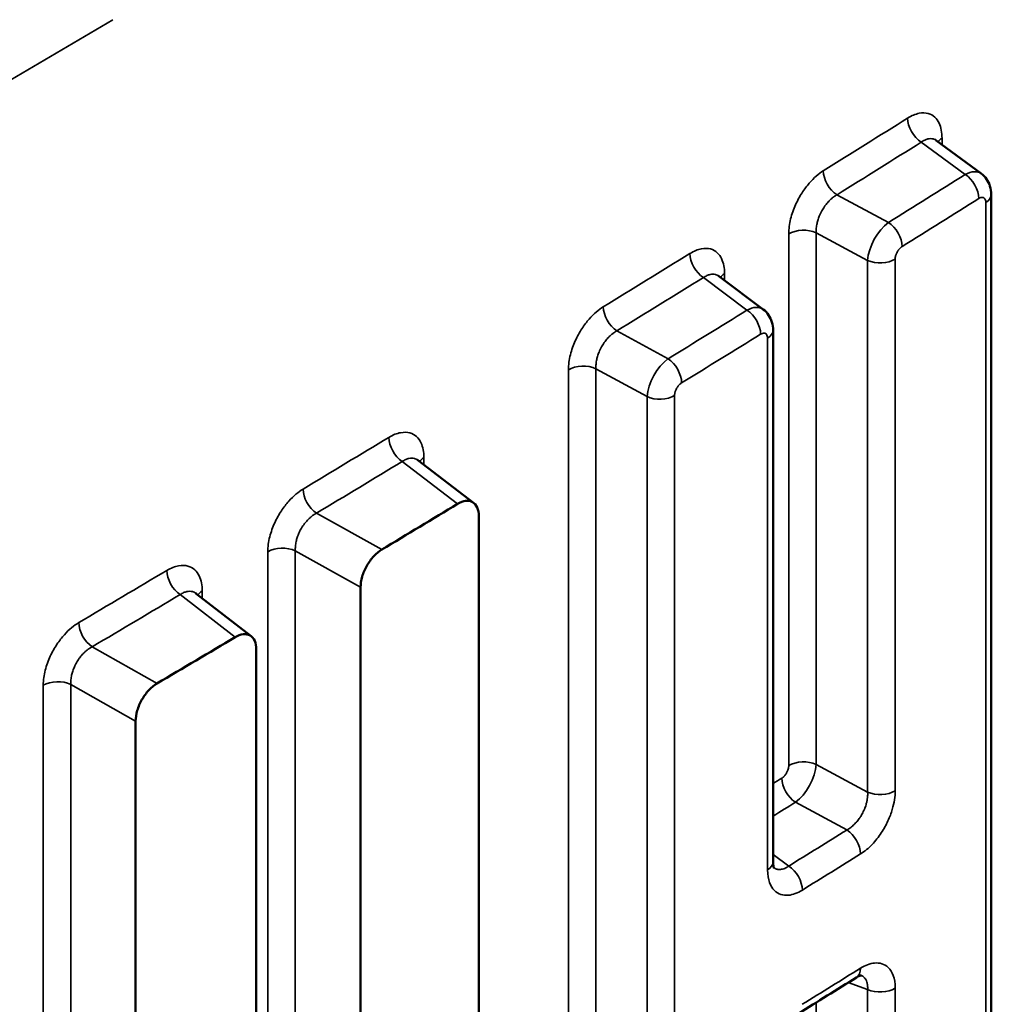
# Model space of a CAD drawing. Header units: millimetres. Extents: x 38 to 2514, y 38 to 1622.
# Tile 290 of 310: x 1751.39 to 1756.2, y 1263.14 to 1267.96. Entities that reach past the tile are written whole.
import ezdxf

# ---------------------------------------------------------------- set-up
doc = ezdxf.new("R2010")
doc.units = ezdxf.units.MM
doc.header["$LTSCALE"] = 7.692308
doc.layers.add('Visible (ISO)', color=7, linetype='Continuous', lineweight=50)
doc.layers.add('Visible Narrow (ISO)', color=7, linetype='Continuous', lineweight=35)

msp = doc.modelspace()

# ---------------------------------------------------------------- linework, layer by layer
at = {"layer": 'Visible (ISO)'}
for p, q in [((1756.0881, 1267.2035), (1755.8685, 1267.3656)), ((1756.1372, 1260.936), (1756.1372, 1267.1014)), ((1755.0218, 1266.5395), (1754.8041, 1266.7025)), ((1755.0702, 1263.8383), (1755.0702, 1266.4378)), ((1754.0739, 1266.2947), (1754.0738, 1266.2947)), ((1753.6057, 1265.5939), (1753.3324, 1265.8027)), ((1753.6308, 1265.5292), (1753.6308, 1260.171)), ((1753.0527, 1262.5717), (1753.0527, 1265.1811)), ((1752.5179, 1264.9412), (1752.247, 1265.1513)), ((1752.5428, 1264.8767), (1752.5428, 1262.2671)), ((1751.9525, 1259.1686), (1751.9525, 1264.5267))]:
    msp.add_line(p, q, dxfattribs=at)
for centre, major_axis, ratio, start_param, end_param in [((1609.7256, 1359.202), (199.1002, -15.9356), 0.624931, 5.557532, 5.560271), ((1755.4247, 1263.3579), (0.0528, -0.0849), 0.598033, 6.283185, 6.283517)]:
    msp.add_ellipse(centre, major_axis=major_axis, ratio=ratio, start_param=start_param, end_param=end_param, dxfattribs=at)
for points in [[(1769.441, 1269.6104), (1765.1883, 1265.2395), (1760.6618, 1260.5962), (1756.0049, 1255.7676)], [(1753.1563, 1265.3653), (1753.2802, 1265.4397), (1753.4039, 1265.5142), (1753.5275, 1265.5888)], [(1755.4774, 1263.2729), (1755.3827, 1263.214), (1755.2878, 1263.1552), (1755.1928, 1263.0964)]]:
    msp.add_open_spline(points, degree=3, dxfattribs=at)
for points, knots in [([(1755.8649, 1267.369), (1755.8649, 1267.369), (1755.8656, 1267.3681), (1755.8673, 1267.3665), (1755.8679, 1267.366), (1755.8686, 1267.3655)], [0.009548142, 0.009548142, 0.009548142, 0.009548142, 0.012762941, 0.012762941, 0.014020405, 0.014020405, 0.014020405, 0.014020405]), ([(1756.0881, 1267.2035), (1756.0983, 1267.1959), (1756.1074, 1267.1866), (1756.1218, 1267.1658), (1756.1274, 1267.1542), (1756.1352, 1267.129), (1756.1372, 1267.1152), (1756.1372, 1267.1014)], [0.00000105, 0.00000105, 0.00000105, 0.00000105, 0.00388591, 0.00388591, 0.00776243, 0.00776243, 0.01201045, 0.01201045, 0.01201045, 0.01201045]), ([(1754.8008, 1266.7057), (1754.8008, 1266.7057), (1754.8015, 1266.7048), (1754.8031, 1266.7033), (1754.8036, 1266.7029), (1754.8041, 1266.7025)], [0.009593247, 0.009593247, 0.009593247, 0.009593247, 0.012813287, 0.012813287, 0.013886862, 0.013886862, 0.013886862, 0.013886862]), ([(1755.0218, 1266.5395), (1755.0319, 1266.5318), (1755.041, 1266.5224), (1755.0553, 1266.5015), (1755.0608, 1266.4898), (1755.0684, 1266.4649), (1755.0702, 1266.4513), (1755.0702, 1266.4378)], [0, 0, 0, 0, 0.00389668, 0.00389668, 0.0077822, 0.0077822, 0.01193123, 0.01193123, 0.01193123, 0.01193123]), ([(1753.3297, 1265.8054), (1753.3297, 1265.8054), (1753.3303, 1265.8046), (1753.3318, 1265.8033), (1753.3321, 1265.803), (1753.3325, 1265.8027)], [0.0096631, 0.0096631, 0.0096631, 0.0096631, 0.01288849, 0.01288849, 0.013704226, 0.013704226, 0.013704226, 0.013704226]), ([(1753.6308, 1265.5292), (1753.6308, 1265.5446), (1753.6282, 1265.5595), (1753.6176, 1265.5833), (1753.6096, 1265.5922), (1753.5911, 1265.6027), (1753.5794, 1265.605), (1753.554, 1265.6018), (1753.5403, 1265.5966), (1753.5275, 1265.5888)], [0.04537374, 0.04537374, 0.04537374, 0.04537374, 0.05103297, 0.05103297, 0.05669223, 0.05669223, 0.06235145, 0.06235145, 0.06790249, 0.06790249, 0.06790249, 0.06790249]), ([(1753.1563, 1265.3653), (1753.1434, 1265.3576), (1753.1298, 1265.3464), (1753.1043, 1265.3189), (1753.0926, 1265.3025), (1753.074, 1265.2697), (1753.0659, 1265.2511), (1753.0553, 1265.2145), (1753.0527, 1265.1965), (1753.0527, 1265.1811)], [0.06822331, 0.06822331, 0.06822331, 0.06822331, 0.07376835, 0.07376835, 0.07942763, 0.07942763, 0.08508682, 0.08508682, 0.09074601, 0.09074601, 0.09074601, 0.09074601]), ([(1752.2446, 1265.1537), (1752.2446, 1265.1537), (1752.2452, 1265.1528), (1752.2466, 1265.1517), (1752.2468, 1265.1515), (1752.247, 1265.1513)], [0.009720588, 0.009720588, 0.009720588, 0.009720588, 0.012948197, 0.012948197, 0.013570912, 0.013570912, 0.013570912, 0.013570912]), ([(1752.5428, 1264.8767), (1752.5428, 1264.8921), (1752.5402, 1264.9069), (1752.5295, 1264.9308), (1752.5214, 1264.9397), (1752.5028, 1264.9503), (1752.491, 1264.9527), (1752.4654, 1264.9496), (1752.4516, 1264.9444), (1752.4387, 1264.9367)], [0.04537374, 0.04537374, 0.04537374, 0.04537374, 0.05103297, 0.05103297, 0.05669223, 0.05669223, 0.06235145, 0.06235145, 0.06790256, 0.06790256, 0.06790256, 0.06790256]), ([(1752.057, 1264.7104), (1752.044, 1264.7028), (1752.0302, 1264.6917), (1752.0046, 1264.6643), (1751.9927, 1264.648), (1751.974, 1264.6152), (1751.9659, 1264.5967), (1751.9551, 1264.5601), (1751.9525, 1264.5421), (1751.9525, 1264.5267)], [0.06822331, 0.06822331, 0.06822331, 0.06822331, 0.07376829, 0.07376829, 0.07942752, 0.07942752, 0.08508676, 0.08508676, 0.09074601, 0.09074601, 0.09074601, 0.09074601]), ([(1755.0702, 1263.8383), (1755.0702, 1263.8286), (1755.0713, 1263.8206), (1755.0737, 1263.8105), (1755.0749, 1263.808), (1755.0754, 1263.8072), (1755.0754, 1263.8071), (1755.0754, 1263.8071)], [0, 0, 0, 0, 0.004543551, 0.004543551, 0.008704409, 0.008704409, 0.009595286, 0.009595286, 0.009595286, 0.009595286]), ([(1755.5029, 1263.2836), (1755.5029, 1263.2836), (1755.5028, 1263.2836), (1755.5019, 1263.2836), (1755.5001, 1263.2833), (1755.4933, 1263.2812), (1755.4873, 1263.2787), (1755.4794, 1263.2741), (1755.4785, 1263.2735), (1755.4775, 1263.2729)], [0.004367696, 0.004367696, 0.004367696, 0.004367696, 0.005398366, 0.005398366, 0.008490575, 0.008490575, 0.012702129, 0.012702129, 0.013287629, 0.013287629, 0.013287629, 0.013287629])]:
    msp.add_open_spline(points, degree=3, knots=knots, dxfattribs=at)
at = {"layer": 'Visible Narrow (ISO)'}
for p, q in [((1756.0098, 1267.1988), (1755.795, 1267.3573)), ((1755.8965, 1267.3449), (1755.8965, 1267.3768)), ((1755.6344, 1266.9641), (1755.3828, 1267.0997)), ((1756.1107, 1260.8968), (1756.1107, 1267.0623)), ((1755.5327, 1266.7789), (1755.2812, 1266.9145)), ((1755.2812, 1266.9145), (1755.2812, 1264.3151)), ((1755.1466, 1266.9082), (1755.1466, 1264.3088)), ((1755.5327, 1266.7789), (1755.5327, 1264.1795)), ((1755.6674, 1266.7852), (1755.6674, 1264.1858)), ((1754.9425, 1266.5354), (1754.7296, 1266.6949)), ((1754.8329, 1266.6809), (1754.8329, 1266.7139)), ((1754.5563, 1266.2978), (1754.3063, 1266.4345)), ((1755.0432, 1263.7988), (1755.0432, 1266.3984)), ((1754.0691, 1266.2441), (1754.0691, 1260.0333)), ((1754.4538, 1266.113), (1754.2038, 1266.2497)), ((1754.2038, 1266.2497), (1754.2038, 1260.0389)), ((1754.4538, 1266.113), (1754.4538, 1259.9476)), ((1754.5886, 1266.1187), (1754.5886, 1259.9533)), ((1753.3626, 1265.7797), (1753.3626, 1265.8143)), ((1753.5275, 1265.5888), (1753.2566, 1265.7959)), ((1753.1563, 1265.3653), (1752.8372, 1265.5433)), ((1752.5987, 1265.3543), (1752.5987, 1262.7449)), ((1752.7335, 1265.3592), (1752.7335, 1262.7498)), ((1753.0527, 1265.1811), (1752.7335, 1265.3592)), ((1752.4387, 1264.9367), (1752.1702, 1265.145)), ((1752.2781, 1265.1272), (1752.2781, 1265.1629)), ((1752.057, 1264.7104), (1751.7399, 1264.8899)), ((1751.5005, 1264.702), (1751.5005, 1259.3147)), ((1751.9525, 1264.5267), (1751.6354, 1264.7063)), ((1751.6354, 1264.7063), (1751.6354, 1259.319)), ((1755.2812, 1264.3151), (1755.5327, 1264.1795)), ((1755.1795, 1264.1299), (1755.4311, 1263.9943)), ((1755.0702, 1263.8751), (1755.1466, 1263.8179)), ((1755.4379, 1263.2483), (1755.5327, 1263.2143)), ((1755.5327, 1263.2143), (1755.5327, 1260.6135)), ((1755.6674, 1263.2206), (1755.6674, 1260.6198)), ((1755.2812, 1263.1512), (1755.2812, 1260.7037))]:
    msp.add_line(p, q, dxfattribs=at)
for centre, major_axis, ratio, start_param, end_param in [((1608.8132, 1354.4696), (-199.6096, 6.119), 0.59707, 2.3615, 2.386886), ((1608.6371, 1348.563), (-200, 0.0003), 0.577349, 2.343509, 2.368881), ((1608.6371, 1345.714), (-200, 0.0003), 0.577349, 2.394098, 2.397133), ((1755.8014, 1267.4353), (0.0531, -0.0847), 0.600302, 3.905892, 5.389023), ((1609.7447, 1359.2243), (-198.6721, 16.2866), 0.623571, 2.443273, 2.44632), ((1755.9701, 1267.3378), (-0.1, 0), 0.57735, 5.53997, 5.903548), ((1755.3892, 1267.1777), (0.0529, -0.0849), 0.598774, 3.907052, 5.390801), ((1756.0033, 1267.0799), (0.083, 0.1248), 0.552415, 6.25619, 7.100238), ((1609.7591, 1359.2152), (-198.97, 16.311), 0.623571, 2.443411, 2.446182), ((1756.0034, 1267.1209), (-0.0531, 0.0847), 0.600233, 3.905218, 5.389104), ((1608.6371, 1345.5286), (-200.5, 0.0003), 0.577349, 2.394236, 2.396996), ((1756.0372, 1267.1014), (0.1, 0), 0.577351, 5.538836, 6.283204), ((1755.6281, 1266.8455), (-0.071, -0.132), 0.485474, 3.913092, 5.477476), ((1755.628, 1266.8862), (-0.0529, 0.0849), 0.598843, 3.907398, 5.390721), ((1755.2198, 1266.8689), (0.1, 0), 0.57735, 0.909781, 2.392853), ((1608.6371, 1345.714), (-200, 0.0003), 0.577349, 2.386218, 2.389308), ((1754.7359, 1266.7728), (0.0525, -0.0851), 0.595952, 3.910114, 5.393233), ((1755.5941, 1266.8245), (-0.1, 0), 0.57735, 0.909781, 2.393986), ((1609.7365, 1359.2193), (-198.6814, 16.1737), 0.62398, 2.435068, 2.43817), ((1754.906, 1266.6745), (-0.1, 0), 0.57735, 5.532144, 5.905654), ((1754.3127, 1266.5124), (0.0523, -0.0852), 0.594381, 3.911261, 5.395017), ((1609.7509, 1359.2101), (-198.9792, 16.198), 0.62398, 2.435206, 2.438032), ((1754.936, 1266.4165), (0.0839, 0.1243), 0.556832, 6.255877, 7.104516), ((1754.9362, 1266.4575), (-0.0525, 0.0851), 0.595882, 3.909414, 5.393312), ((1754.9702, 1266.4378), (0.1, 0), 0.577351, 5.531011, 6.283204), ((1608.6371, 1345.5286), (-200.5, 0.0003), 0.577349, 2.386355, 2.389171), ((1754.5501, 1266.1791), (-0.0718, -0.1316), 0.490412, 3.916605, 5.480989), ((1754.55, 1266.2199), (-0.0523, 0.0852), 0.594451, 3.911621, 5.394937), ((1754.1418, 1266.2044), (0.1, 0), 0.57735, 0.9019, 2.384972), ((1754.5158, 1266.1583), (-0.1, 0), 0.57735, 0.9019, 2.386105), ((1608.6371, 1345.714), (-200, 0.0003), 0.577349, 2.375567, 2.378596), ((1753.2629, 1265.8737), (0.0517, -0.0856), 0.589944, 3.915764, 5.398897), ((1753.4349, 1265.7744), (-0.1, 0), 0.57735, 5.521432, 5.908618), ((1609.7254, 1359.2126), (-198.6939, 16.0193), 0.624529, 2.423973, 2.427013), ((1752.8435, 1265.6212), (0.0515, -0.0857), 0.588386, 3.916862, 5.40061), ((1752.6707, 1265.3143), (0.1, 0), 0.57735, 0.89125, 2.374322), ((1608.6371, 1345.714), (-200, 0.0003), 0.577349, 2.367689, 2.370771), ((1752.1764, 1265.2229), (0.0511, -0.0859), 0.585508, 3.919834, 5.402955), ((1609.7171, 1359.2077), (-198.7031, 15.9038), 0.624931, 2.415762, 2.418855), ((1752.3499, 1265.1228), (-0.1, 0), 0.57735, 5.513608, 5.910844), ((1751.7461, 1264.9678), (0.0509, -0.0861), 0.583908, 3.920918, 5.404672), ((1751.5719, 1264.6616), (0.1, 0), 0.57735, 0.883372, 2.366444), ((1755.2198, 1264.2695), (0.1, 0), 0.57735, 0.909781, 2.392853), ((1755.1857, 1264.2486), (-0.0711, -0.132), 0.485829, 0.771926, 2.336053), ((1608.6371, 1342.8705), (-200, 0.0003), 0.577349, 2.392293, 2.392605), ((1755.1859, 1264.2078), (0.0528, -0.0849), 0.597857, 3.908158, 5.391528), ((1755.5941, 1264.2251), (-0.1, 0), 0.57735, 0.909781, 2.393986), ((1579.7313, 1375.4465), (228.9675, -39.6661), 0.608259, 5.6831, 5.683833), ((1529.2657, 1407.5173), (278.9898, -78.1099), 0.573248, 5.797836, 5.799513), ((1755.4247, 1263.9164), (-0.0528, 0.0849), 0.597928, 3.907725, 5.391446), ((1754.9702, 1263.8383), (0.1, 0), 0.57735, 5.531011, 6.283185), ((1608.6371, 1342.6851), (-200.5, 0.0003), 0.577349, 2.390662, 2.392745), ((1755.1403, 1263.74), (-0.0526, 0.085), 0.596874, 3.909234, 5.392657), ((1608.6371, 1342.1267), (200.5, -0.0003), 0.577349, 5.532254, 5.534337), ((1755.4247, 1263.3579), (0.0528, -0.0849), 0.598033, 0.000332, 0.766311), ((1755.5941, 1263.2599), (-0.1, 0), 0.57735, 0.909781, 2.393986)]:
    msp.add_ellipse(centre, major_axis=major_axis, ratio=ratio, start_param=start_param, end_param=end_param, dxfattribs=at)
for points, knots in [([(1756.0152, 1255.95), (1756.4445, 1256.3946), (1756.8685, 1256.8333), (1757.2867, 1257.2656), (1757.7107, 1257.7039), (1758.1287, 1258.1357), (1758.5401, 1258.5603), (1758.9077, 1258.9399), (1759.2702, 1259.3138), (1759.627, 1259.6817), (1759.9031, 1259.9664), (1760.1758, 1260.2475), (1760.4459, 1260.5257), (1760.7324, 1260.8209), (1761.0158, 1261.1127), (1761.2968, 1261.4019), (1761.5797, 1261.6932), (1761.8603, 1261.9818), (1762.1391, 1262.2687), (1762.4092, 1262.5464), (1762.6776, 1262.8225), (1762.9452, 1263.0976), (1763.2177, 1263.3778), (1763.4893, 1263.657), (1763.7606, 1263.9358), (1763.9989, 1264.1807), (1764.237, 1264.4253), (1764.4753, 1264.6701), (1764.7563, 1264.9588), (1765.0376, 1265.2478), (1765.3201, 1265.5378), (1765.6025, 1265.8279), (1765.886, 1266.1189), (1766.1713, 1266.4118), (1766.5563, 1266.807), (1766.9446, 1267.2056), (1767.3353, 1267.6068), (1767.726, 1268.0079), (1768.1192, 1268.4116), (1768.514, 1268.817), (1768.8402, 1269.1519), (1769.1675, 1269.4881), (1769.4955, 1269.8249)], [0, 0, 0, 0, 0.0856185, 0.0856185, 0.0856185, 0.1724214, 0.1724214, 0.1724214, 0.25, 0.25, 0.25, 0.3100349, 0.3100349, 0.3100349, 0.3737381, 0.3737381, 0.3737381, 0.4378779, 0.4378779, 0.4378779, 0.5, 0.5, 0.5, 0.563297, 0.563297, 0.563297, 0.618891, 0.618891, 0.618891, 0.6844455, 0.6844455, 0.6844455, 0.75, 0.75, 0.75, 0.83846, 0.83846, 0.83846, 0.9269199, 0.9269199, 0.9269199, 1, 1, 1, 1]), ([(1755.8685, 1267.3656), (1755.8662, 1267.3673), (1755.8638, 1267.3688), (1755.8586, 1267.3712), (1755.8559, 1267.3722), (1755.8491, 1267.374), (1755.8447, 1267.3745), (1755.836, 1267.3744), (1755.8316, 1267.3738), (1755.8222, 1267.3715), (1755.817, 1267.3697), (1755.8063, 1267.3646), (1755.8007, 1267.3614), (1755.795, 1267.3573)], [0.5397282, 0.5397282, 0.5397282, 0.5397282, 0.6046878, 0.6046878, 0.6666667, 0.6666667, 0.7552146, 0.7552146, 0.8333333, 0.8333333, 0.9166667, 0.9166667, 1, 1, 1, 1]), ([(1755.3828, 1267.0997), (1755.3777, 1267.0969), (1755.3724, 1267.0935), (1755.3651, 1267.0882), (1755.363, 1267.0867), (1755.3573, 1267.0821), (1755.3537, 1267.079), (1755.3465, 1267.0722), (1755.343, 1267.0686), (1755.3348, 1267.0597), (1755.3302, 1267.0542), (1755.323, 1267.0445), (1755.3203, 1267.0406), (1755.3133, 1267.03), (1755.309, 1267.0228), (1755.3028, 1267.0106), (1755.3006, 1267.006), (1755.2955, 1266.9943), (1755.2928, 1266.9871), (1755.2883, 1266.9732), (1755.2865, 1266.9665), (1755.2835, 1266.9523), (1755.2824, 1266.9447), (1755.281, 1266.9296), (1755.2808, 1266.922), (1755.2812, 1266.9145)], [0, 0, 0, 0, 0.119999, 0.119999, 0.166667, 0.166667, 0.251214, 0.251214, 0.333333, 0.333333, 0.437491, 0.437491, 0.5, 0.5, 0.604669, 0.604669, 0.666667, 0.666667, 0.755382, 0.755382, 0.833333, 0.833333, 0.916669, 0.916669, 1, 1, 1, 1]), ([(1756.1107, 1267.0623), (1756.1107, 1267.0664), (1756.1102, 1267.0699), (1756.1093, 1267.073), (1756.1084, 1267.076), (1756.1071, 1267.0786), (1756.1056, 1267.0806), (1756.1041, 1267.0826), (1756.1023, 1267.0841), (1756.1004, 1267.0851), (1756.0985, 1267.0861), (1756.0964, 1267.0867), (1756.094, 1267.0869), (1756.0917, 1267.0871), (1756.0891, 1267.0868), (1756.0863, 1267.086), (1756.0835, 1267.0852), (1756.0804, 1267.0839), (1756.077, 1267.0817)], [0.0000004, 0.0000004, 0.0000004, 0.0000004, 0.1666667, 0.1666667, 0.1666667, 0.3333333, 0.3333333, 0.3333333, 0.5, 0.5, 0.5, 0.6666667, 0.6666667, 0.6666667, 0.8333333, 0.8333333, 0.8333333, 1, 1, 1, 1]), ([(1755.7013, 1266.847), (1755.6992, 1266.8457), (1755.6972, 1266.8442), (1755.6952, 1266.8425), (1755.694, 1266.8415), (1755.6928, 1266.8404), (1755.6916, 1266.8393), (1755.6894, 1266.8371), (1755.6873, 1266.8347), (1755.6854, 1266.8323), (1755.6847, 1266.8314), (1755.684, 1266.8305), (1755.6834, 1266.8296), (1755.6816, 1266.8273), (1755.6801, 1266.8249), (1755.6787, 1266.8225), (1755.6781, 1266.8215), (1755.6775, 1266.8204), (1755.6769, 1266.8193), (1755.6754, 1266.8166), (1755.6741, 1266.8138), (1755.673, 1266.811), (1755.6727, 1266.8102), (1755.6724, 1266.8094), (1755.6721, 1266.8086), (1755.6711, 1266.806), (1755.6703, 1266.8034), (1755.6696, 1266.8007), (1755.6693, 1266.7996), (1755.669, 1266.7984), (1755.6688, 1266.7973), (1755.6682, 1266.7947), (1755.6678, 1266.792), (1755.6676, 1266.7893), (1755.6675, 1266.788), (1755.6674, 1266.7866), (1755.6674, 1266.7852)], [0.0000003, 0.0000003, 0.0000003, 0.0000003, 0.1025361, 0.1025361, 0.1025361, 0.1666667, 0.1666667, 0.1666667, 0.289236, 0.289236, 0.289236, 0.3333333, 0.3333333, 0.3333333, 0.4488843, 0.4488843, 0.4488843, 0.5, 0.5, 0.5, 0.6307681, 0.6307681, 0.6307681, 0.6666667, 0.6666667, 0.6666667, 0.7841767, 0.7841767, 0.7841767, 0.8333333, 0.8333333, 0.8333333, 0.9439466, 0.9439466, 0.9439466, 1, 1, 1, 1]), ([(1754.8041, 1266.7025), (1754.8017, 1266.7043), (1754.7991, 1266.7059), (1754.7937, 1266.7085), (1754.791, 1266.7095), (1754.7841, 1266.7113), (1754.7797, 1266.7118), (1754.7709, 1266.7117), (1754.7665, 1266.7112), (1754.757, 1266.709), (1754.7518, 1266.7072), (1754.7409, 1266.7021), (1754.7353, 1266.6989), (1754.7296, 1266.6949)], [0.5368218, 0.5368218, 0.5368218, 0.5368218, 0.6046876, 0.6046876, 0.6666667, 0.6666667, 0.7552142, 0.7552142, 0.8333333, 0.8333333, 0.9166667, 0.9166667, 1, 1, 1, 1]), ([(1754.3063, 1266.4345), (1754.3011, 1266.4317), (1754.2958, 1266.4283), (1754.2884, 1266.4231), (1754.2864, 1266.4215), (1754.2806, 1266.417), (1754.277, 1266.4139), (1754.2697, 1266.4072), (1754.2662, 1266.4036), (1754.2579, 1266.3947), (1754.2533, 1266.3892), (1754.246, 1266.3795), (1754.2433, 1266.3757), (1754.2362, 1266.365), (1754.232, 1266.3579), (1754.2257, 1266.3458), (1754.2234, 1266.3411), (1754.2183, 1266.3294), (1754.2156, 1266.3223), (1754.2111, 1266.3084), (1754.2092, 1266.3017), (1754.2062, 1266.2875), (1754.205, 1266.2799), (1754.2036, 1266.2648), (1754.2034, 1266.2572), (1754.2038, 1266.2497)], [0, 0, 0, 0, 0.119999, 0.119999, 0.166667, 0.166667, 0.251214, 0.251214, 0.333333, 0.333333, 0.437491, 0.437491, 0.5, 0.5, 0.604669, 0.604669, 0.666667, 0.666667, 0.755382, 0.755382, 0.833333, 0.833333, 0.916669, 0.916669, 1, 1, 1, 1]), ([(1755.0432, 1266.3984), (1755.0432, 1266.4025), (1755.0427, 1266.4061), (1755.0418, 1266.4091), (1755.0409, 1266.4122), (1755.0396, 1266.4147), (1755.0381, 1266.4168), (1755.0365, 1266.4188), (1755.0348, 1266.4202), (1755.0328, 1266.4213), (1755.0309, 1266.4223), (1755.0287, 1266.4229), (1755.0264, 1266.4231), (1755.024, 1266.4233), (1755.0215, 1266.4231), (1755.0186, 1266.4223), (1755.0157, 1266.4215), (1755.0126, 1266.4201), (1755.0092, 1266.418)], [0.0000004, 0.0000004, 0.0000004, 0.0000004, 0.1666667, 0.1666667, 0.1666667, 0.3333333, 0.3333333, 0.3333333, 0.5, 0.5, 0.5, 0.6666667, 0.6666667, 0.6666667, 0.8333333, 0.8333333, 0.8333333, 1, 1, 1, 1]), ([(1754.6228, 1266.1803), (1754.6206, 1266.179), (1754.6186, 1266.1775), (1754.6166, 1266.1759), (1754.6154, 1266.1748), (1754.6142, 1266.1738), (1754.613, 1266.1726), (1754.6108, 1266.1705), (1754.6087, 1266.1681), (1754.6067, 1266.1657), (1754.606, 1266.1648), (1754.6053, 1266.1639), (1754.6047, 1266.163), (1754.6029, 1266.1607), (1754.6014, 1266.1583), (1754.6, 1266.156), (1754.5993, 1266.1549), (1754.5987, 1266.1538), (1754.5982, 1266.1528), (1754.5967, 1266.15), (1754.5954, 1266.1473), (1754.5942, 1266.1444), (1754.5939, 1266.1436), (1754.5936, 1266.1429), (1754.5933, 1266.1421), (1754.5923, 1266.1395), (1754.5914, 1266.1369), (1754.5907, 1266.1342), (1754.5904, 1266.133), (1754.5902, 1266.1319), (1754.5899, 1266.1307), (1754.5894, 1266.1281), (1754.589, 1266.1255), (1754.5888, 1266.1228), (1754.5887, 1266.1214), (1754.5886, 1266.12), (1754.5886, 1266.1187)], [0.0000003, 0.0000003, 0.0000003, 0.0000003, 0.1025361, 0.1025361, 0.1025361, 0.1666667, 0.1666667, 0.1666667, 0.289236, 0.289236, 0.289236, 0.3333333, 0.3333333, 0.3333333, 0.4488843, 0.4488843, 0.4488843, 0.5, 0.5, 0.5, 0.6307681, 0.6307681, 0.6307681, 0.6666667, 0.6666667, 0.6666667, 0.7841767, 0.7841767, 0.7841767, 0.8333333, 0.8333333, 0.8333333, 0.9439466, 0.9439466, 0.9439466, 1, 1, 1, 1]), ([(1753.3324, 1265.8027), (1753.3299, 1265.8047), (1753.3271, 1265.8064), (1753.3215, 1265.8091), (1753.3188, 1265.8101), (1753.3118, 1265.812), (1753.3074, 1265.8125), (1753.2985, 1265.8125), (1753.294, 1265.812), (1753.2844, 1265.8098), (1753.2791, 1265.808), (1753.2681, 1265.8031), (1753.2624, 1265.7999), (1753.2566, 1265.7959)], [0.5327774, 0.5327774, 0.5327774, 0.5327774, 0.6046879, 0.6046879, 0.6666667, 0.6666667, 0.7552147, 0.7552147, 0.8333333, 0.8333333, 0.9166667, 0.9166667, 1, 1, 1, 1]), ([(1752.8372, 1265.5433), (1752.8319, 1265.5405), (1752.8265, 1265.5372), (1752.8191, 1265.532), (1752.817, 1265.5305), (1752.8112, 1265.526), (1752.8075, 1265.5229), (1752.8002, 1265.5162), (1752.7966, 1265.5126), (1752.7883, 1265.5038), (1752.7836, 1265.4983), (1752.7762, 1265.4887), (1752.7735, 1265.4849), (1752.7663, 1265.4743), (1752.762, 1265.4671), (1752.7556, 1265.4551), (1752.7534, 1265.4504), (1752.7482, 1265.4388), (1752.7454, 1265.4317), (1752.7409, 1265.4178), (1752.739, 1265.4111), (1752.7359, 1265.3969), (1752.7347, 1265.3894), (1752.7333, 1265.3743), (1752.7331, 1265.3667), (1752.7335, 1265.3592)], [0, 0, 0, 0, 0.119999, 0.119999, 0.166667, 0.166667, 0.251214, 0.251214, 0.333333, 0.333333, 0.437491, 0.437491, 0.5, 0.5, 0.604669, 0.604669, 0.666667, 0.666667, 0.755382, 0.755382, 0.833333, 0.833333, 0.916669, 0.916669, 1, 1, 1, 1]), ([(1752.247, 1265.1513), (1752.2444, 1265.1534), (1752.2414, 1265.1552), (1752.2357, 1265.1579), (1752.233, 1265.159), (1752.2259, 1265.1608), (1752.2215, 1265.1614), (1752.2124, 1265.1614), (1752.208, 1265.161), (1752.1982, 1265.1588), (1752.1929, 1265.1571), (1752.1818, 1265.1522), (1752.1761, 1265.149), (1752.1702, 1265.145)], [0.5297695, 0.5297695, 0.5297695, 0.5297695, 0.6046877, 0.6046877, 0.6666667, 0.6666667, 0.7552142, 0.7552142, 0.8333333, 0.8333333, 0.9166667, 0.9166667, 1, 1, 1, 1]), ([(1751.7399, 1264.8899), (1751.7346, 1264.8872), (1751.7292, 1264.8839), (1751.7217, 1264.8787), (1751.7196, 1264.8772), (1751.7137, 1264.8727), (1751.71, 1264.8696), (1751.7026, 1264.863), (1751.699, 1264.8595), (1751.6906, 1264.8507), (1751.6859, 1264.8452), (1751.6784, 1264.8356), (1751.6757, 1264.8318), (1751.6685, 1264.8212), (1751.6642, 1264.8141), (1751.6577, 1264.8021), (1751.6555, 1264.7974), (1751.6502, 1264.7858), (1751.6474, 1264.7787), (1751.6428, 1264.7648), (1751.641, 1264.7582), (1751.6379, 1264.744), (1751.6366, 1264.7365), (1751.6352, 1264.7214), (1751.635, 1264.7138), (1751.6354, 1264.7063)], [0, 0, 0, 0, 0.119999, 0.119999, 0.166667, 0.166667, 0.251214, 0.251214, 0.333333, 0.333333, 0.437491, 0.437491, 0.5, 0.5, 0.604669, 0.604669, 0.666667, 0.666667, 0.755382, 0.755382, 0.833333, 0.833333, 0.916669, 0.916669, 1, 1, 1, 1]), ([(1755.1466, 1264.3088), (1755.1466, 1264.3063), (1755.1464, 1264.3037), (1755.146, 1264.3011), (1755.1458, 1264.2995), (1755.1455, 1264.2979), (1755.1452, 1264.2963), (1755.1445, 1264.2933), (1755.1436, 1264.2902), (1755.1426, 1264.2872), (1755.1422, 1264.2862), (1755.1418, 1264.2851), (1755.1414, 1264.2841), (1755.1404, 1264.2814), (1755.1392, 1264.2788), (1755.1379, 1264.2763), (1755.1374, 1264.2752), (1755.1368, 1264.2741), (1755.1362, 1264.2731), (1755.1347, 1264.2704), (1755.133, 1264.2678), (1755.1313, 1264.2653), (1755.1308, 1264.2646), (1755.1303, 1264.264), (1755.1298, 1264.2633), (1755.1281, 1264.2611), (1755.1264, 1264.259), (1755.1245, 1264.257), (1755.1237, 1264.2561), (1755.1229, 1264.2553), (1755.1221, 1264.2545), (1755.1202, 1264.2527), (1755.1182, 1264.251), (1755.116, 1264.2494), (1755.1149, 1264.2486), (1755.1138, 1264.2478), (1755.1127, 1264.2471)], [0.0000004, 0.0000004, 0.0000004, 0.0000004, 0.1025714, 0.1025714, 0.1025714, 0.1666667, 0.1666667, 0.1666667, 0.2892471, 0.2892471, 0.2892471, 0.3333333, 0.3333333, 0.3333333, 0.448915, 0.448915, 0.448915, 0.5, 0.5, 0.5, 0.6308043, 0.6308043, 0.6308043, 0.6666667, 0.6666667, 0.6666667, 0.7842154, 0.7842154, 0.7842154, 0.8333333, 0.8333333, 0.8333333, 0.9439895, 0.9439895, 0.9439895, 1, 1, 1, 1]), ([(1755.5327, 1264.1795), (1755.533, 1264.1735), (1755.533, 1264.1671), (1755.5324, 1264.158), (1755.5322, 1264.1554), (1755.5313, 1264.148), (1755.5306, 1264.1432), (1755.5287, 1264.1334), (1755.5276, 1264.1285), (1755.5244, 1264.1167), (1755.5222, 1264.1098), (1755.5179, 1264.0984), (1755.5161, 1264.0941), (1755.5108, 1264.0824), (1755.507, 1264.075), (1755.5001, 1264.0632), (1755.4974, 1264.0588), (1755.4903, 1264.0483), (1755.4857, 1264.0422), (1755.4764, 1264.0311), (1755.4717, 1264.026), (1755.4614, 1264.0159), (1755.4558, 1264.011), (1755.4438, 1264.002), (1755.4376, 1263.9978), (1755.4311, 1263.9943)], [0, 0, 0, 0, 0.120064, 0.120064, 0.166667, 0.166667, 0.251234, 0.251234, 0.333333, 0.333333, 0.437507, 0.437507, 0.5, 0.5, 0.604666, 0.604666, 0.666667, 0.666667, 0.755416, 0.755416, 0.833333, 0.833333, 0.916689, 0.916689, 1, 1, 1, 1]), ([(1755.1466, 1263.8179), (1755.142, 1263.8147), (1755.1373, 1263.8118), (1755.1307, 1263.8085), (1755.1289, 1263.8076), (1755.1237, 1263.8054), (1755.1203, 1263.8042), (1755.1137, 1263.8024), (1755.1104, 1263.8017), (1755.1028, 1263.8009), (1755.0984, 1263.8008), (1755.0914, 1263.8017), (1755.0888, 1263.8023), (1755.0823, 1263.8043), (1755.0784, 1263.8061), (1755.0747, 1263.8085)], [0, 0, 0, 0, 0.1200867, 0.1200867, 0.1666667, 0.1666667, 0.2512415, 0.2512415, 0.3333333, 0.3333333, 0.437504, 0.437504, 0.5, 0.5, 0.5967574, 0.5967574, 0.5967574, 0.5967574]), ([(1755.5013, 1263.2834), (1755.5039, 1263.2823), (1755.5064, 1263.2809), (1755.5112, 1263.2776), (1755.5134, 1263.2758), (1755.5184, 1263.2707), (1755.5211, 1263.2671), (1755.5256, 1263.2593), (1755.5274, 1263.2552), (1755.5304, 1263.2457), (1755.5316, 1263.2402), (1755.5329, 1263.2281), (1755.5331, 1263.2214), (1755.5327, 1263.2143)], [0.540072, 0.540072, 0.540072, 0.540072, 0.6046883, 0.6046883, 0.6666667, 0.6666667, 0.7552804, 0.7552804, 0.8333333, 0.8333333, 0.9166667, 0.9166667, 1, 1, 1, 1])]:
    msp.add_open_spline(points, degree=3, knots=knots, dxfattribs=at)
for points in [[(1755.8965, 1267.3768), (1755.8965, 1267.3905), (1755.8941, 1267.4167), (1755.8837, 1267.451), (1755.8629, 1267.4815), (1755.8305, 1267.5004), (1755.7858, 1267.502), (1755.7485, 1267.4873), (1755.7278, 1267.4744)], [(1755.3159, 1267.2169), (1755.3045, 1267.2098), (1755.2815, 1267.1927), (1755.2475, 1267.1589), (1755.2112, 1267.1113), (1755.1786, 1267.0519), (1755.1538, 1266.9825), (1755.1466, 1266.9331), (1755.1466, 1266.9082)], [(1754.8329, 1266.7139), (1754.8329, 1266.7276), (1754.8306, 1266.7538), (1754.8201, 1266.7882), (1754.7991, 1266.8187), (1754.7664, 1266.8378), (1754.7213, 1266.8396), (1754.6837, 1266.8251), (1754.6629, 1266.8122)], [(1754.2399, 1266.552), (1754.2284, 1266.5449), (1754.2052, 1266.5279), (1754.1709, 1266.4943), (1754.1343, 1266.4468), (1754.1014, 1266.3876), (1754.0764, 1266.3183), (1754.0691, 1266.2689), (1754.0691, 1266.2441)], [(1753.3626, 1265.8143), (1753.3626, 1265.828), (1753.3602, 1265.8542), (1753.3496, 1265.8886), (1753.3284, 1265.9193), (1753.2953, 1265.9385), (1753.2497, 1265.9406), (1753.2116, 1265.9263), (1753.1906, 1265.9136)], [(1752.7714, 1265.6612), (1752.7597, 1265.6542), (1752.7363, 1265.6373), (1752.7016, 1265.6039), (1752.6647, 1265.5567), (1752.6313, 1265.4977), (1752.6061, 1265.4285), (1752.5987, 1265.3792), (1752.5987, 1265.3543)], [(1752.2781, 1265.1629), (1752.2781, 1265.1766), (1752.2757, 1265.2028), (1752.265, 1265.2373), (1752.2436, 1265.2681), (1752.2103, 1265.2875), (1752.1642, 1265.2898), (1752.1259, 1265.2757), (1752.1047, 1265.2631)], [(1751.6746, 1265.0081), (1751.6629, 1265.0012), (1751.6392, 1264.9844), (1751.6042, 1264.9512), (1751.567, 1264.9041), (1751.5334, 1264.8452), (1751.508, 1264.7762), (1751.5005, 1264.7269), (1751.5005, 1264.702)], [(1755.6674, 1264.1858), (1755.6674, 1264.1721), (1755.6651, 1264.1431), (1755.6546, 1264.0956), (1755.6337, 1264.0391), (1755.6012, 1263.9796), (1755.5562, 1263.9219), (1755.5187, 1263.8899), (1755.498, 1263.8771)], [(1755.2134, 1263.7006), (1755.2019, 1263.6935), (1755.1788, 1263.682), (1755.1446, 1263.6735), (1755.1082, 1263.6761), (1755.0754, 1263.6949), (1755.0505, 1263.7335), (1755.0432, 1263.774), (1755.0432, 1263.7988)], [(1755.4979, 1263.3186), (1755.5094, 1263.3257), (1755.5324, 1263.3372), (1755.5665, 1263.3458), (1755.6027, 1263.3433), (1755.6354, 1263.3245), (1755.6602, 1263.2859), (1755.6674, 1263.2455), (1755.6674, 1263.2206)]]:
    msp.add_open_spline(points, degree=3, dxfattribs=at)

doc.saveas('drawing.dxf')
